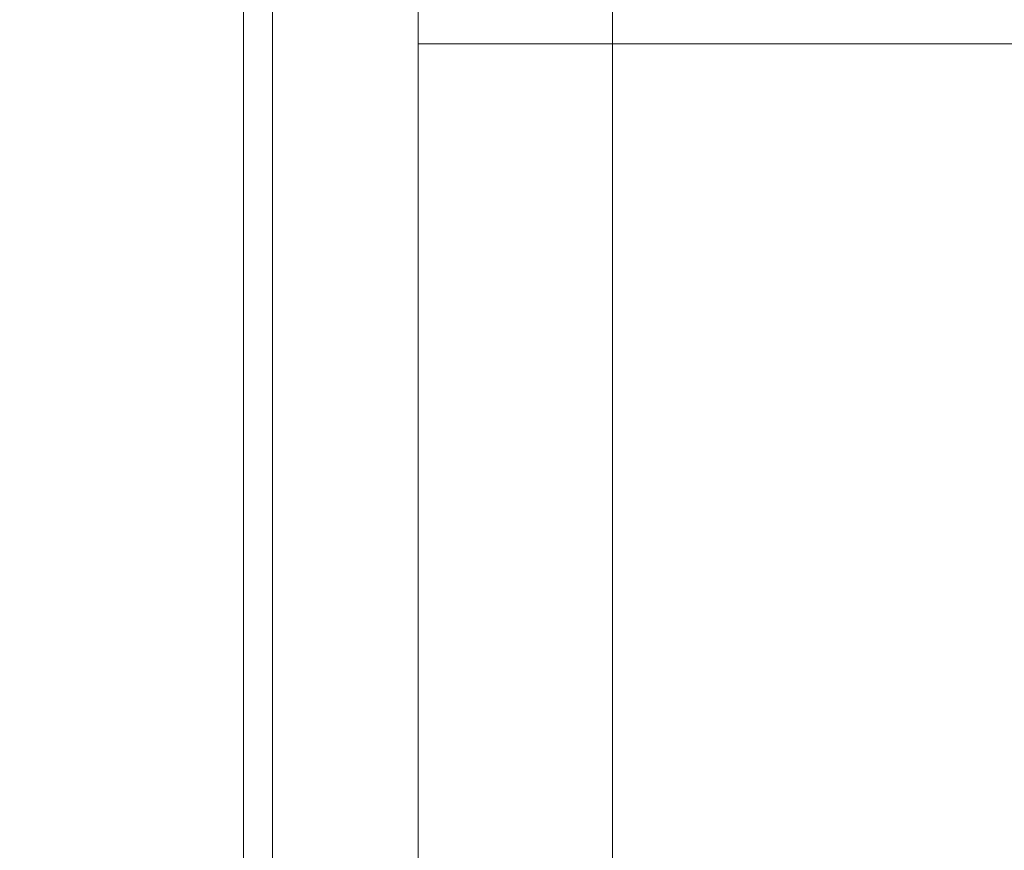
# Model space of a CAD drawing. Header units: millimetres. Extents: x -4738 to 65662, y -68080 to 6847.
# Tile 388 of 656: x 1374 to 1475, y -34257 to -34171. Entities that reach past the tile are written whole.
import ezdxf

# ---------------------------------------------------------------- set-up
doc = ezdxf.new("R2010")
doc.units = ezdxf.units.MM
for name, color, linetype, lineweight in [('COTAS_O', 1, 'Continuous', 0), ('frontal_C03', 7, 'Continuous', 0), ('frontal_secador', 7, 'Continuous', 0)]:
    doc.layers.add(name, color=color, linetype=linetype, lineweight=lineweight)
doc.dimstyles.new('R19_100', dxfattribs={"dimtxt": 250, "dimasz": 150, "dimexe": 150, "dimexo": 80, "dimgap": 100, "dimtad": 1, "dimtih": 1, "dimtoh": 1, "dimdsep": 46, "dimcen": 0.09, "dimadec": 0, "dimazin": 0, "dimtfac": 1, "dimtdec": 4, "dimtofl": 0, "dimtmove": 0, "dimatfit": 3, "dimfxl": 1, "dimtolj": 1, "dimtzin": 0, "dimarcsym": 0})

# ---------------------------------------------------------------- blocks, each defined once
blk = doc.blocks.new('DIM_R30_48')
at = {"layer": 'COTAS_O'}
for p, q in [((-1725, -33700), (-1575, -33655)), ((1725, -33700), (1575, -33655)), ((-1725, -34400), (-1725, -33700)), ((-1725, -33700), (1725, -33700)), ((-1725, -33700), (-1575, -33745)), ((1725, -33700), (1575, -33745)), ((1725, -34400), (1725, -33700))]:
    blk.add_line(p, q, dxfattribs=at)
blk.add_text('3450 O', height=250, dxfattribs=at).set_placement((0, -33600))

msp = doc.modelspace()

# ---------------------------------------------------------------- linework, layer by layer
at = {"layer": 'frontal_C03'}
for p, q in [((1435, -34954.179), (1435, -32259.264)), ((1435, -32263.162), (1435, -34958.077)), ((1435, -35437.51), (1435, -32742.595)), ((1435, -32746.492), (1435, -35441.408)), ((1415, -35988), (1415, -33007.45)), ((1415, -35988), (1415, -33563.95)), ((1415, -34173.45), (1485, -34173.45)), ((1415, -35988), (1415, -34173.45))]:
    msp.add_line(p, q, dxfattribs=at)
at = {"layer": 'frontal_secador'}
for p, q in [((1400, -36000), (1400, -33000)), ((1397, -35940), (1397, -33075)), ((1400, -36000), (1400, -33075)), ((1400, -34600), (1400, -33075)), ((1400, -35940), (1400, -33075)), ((1400, -34650), (1400, -33075)), ((1400, -36000), (1400, -33250))]:
    msp.add_line(p, q, dxfattribs=at)

# ---------------------------------------------------------------- dimensions: what is measured, and where the dimension line sits
at = {"layer": 'COTAS_O'}
dim = msp.add_aligned_dim(p1=(-1725, -34400), p2=(1725, -34400), distance=700, text='<> O', dimstyle='R19_100', dxfattribs=at)
dim.commit()
dim.dimension.update_dxf_attribs({"geometry": 'DIM_R30_48', "text_midpoint": (0, -33700)})

doc.saveas('drawing.dxf')
